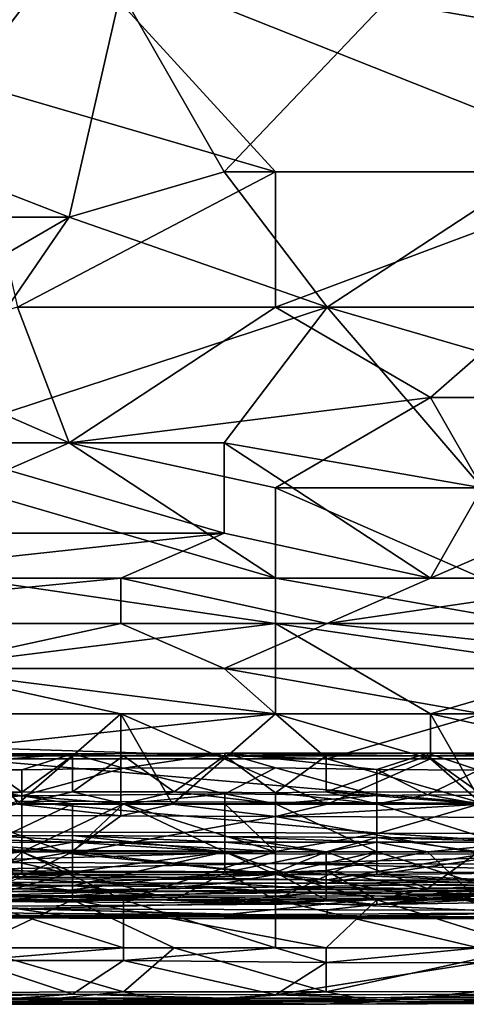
# Model space of a CAD drawing. Extents: x -161 to 11, y -10 to 160.
# Tile 312 of 499: x 0.7027 to 0.7414, y -0.3448 to -0.2597. Entities that reach past the tile are written whole.
import ezdxf

# ---------------------------------------------------------------- set-up
doc = ezdxf.new("R2010")
doc.units = 0
doc.header["$MEASUREMENT"] = 0
doc.layers.get('0').update_dxf_attribs({"linetype": 'CONTINUOUS'})

msp = doc.modelspace()

# ---------------------------------------------------------------- linework, layer by layer
for points in [[(0.698048, -0.245495, 0.267444), (0.711461, -0.257213, 0.267247), (0.66675, -0.26112, 0.266982)], [(0.684635, -0.249401, 0.392178), (0.698048, -0.265026, 0.389514), (0.70699, -0.253307, 0.391604)], [(0.7517, -0.26112, 0.390471), (0.7517, -0.249401, 0.392465), (0.70699, -0.253307, 0.391604)], [(0.720403, -0.272838, 0.266804), (0.711461, -0.257213, 0.267247), (0.742758, -0.249401, 0.26751)], [(0.747229, -0.272838, 0.26682), (0.720403, -0.272838, 0.266804), (0.742758, -0.249401, 0.26751)], [(0.724874, -0.272838, 0.388266), (0.70699, -0.253307, 0.391604), (0.698048, -0.265026, 0.389514)], [(0.70699, -0.253307, 0.391604), (0.756171, -0.272838, 0.388441), (0.7517, -0.26112, 0.390471)], [(0.756171, -0.272838, 0.388441), (0.70699, -0.253307, 0.391604), (0.724874, -0.272838, 0.388266)], [(0.66675, -0.26112, 0.266982), (0.711461, -0.257213, 0.267247), (0.70699, -0.276745, 0.26664)], [(0.720403, -0.272838, 0.266804), (0.70699, -0.276745, 0.26664), (0.711461, -0.257213, 0.267247)], [(0.70699, -0.276745, 0.26664), (0.657808, -0.276745, 0.266493), (0.66675, -0.26112, 0.266982)], [(0.698048, -0.265026, 0.389514), (0.702519, -0.284557, 0.385953), (0.724874, -0.272838, 0.388266)], [(0.724874, -0.284557, 0.38608), (0.724874, -0.272838, 0.388266), (0.702519, -0.284557, 0.385953)], [(0.720403, -0.272838, 0.266804), (0.729345, -0.284557, 0.26636), (0.70699, -0.276745, 0.26664)], [(0.747229, -0.272838, 0.26682), (0.729345, -0.284557, 0.26636), (0.720403, -0.272838, 0.266804)], [(0.747229, -0.284557, 0.386232), (0.756171, -0.272838, 0.388441), (0.724874, -0.284557, 0.38608)], [(0.724874, -0.272838, 0.388266), (0.724874, -0.284557, 0.38608), (0.756171, -0.272838, 0.388441)], [(0.747229, -0.272838, 0.26682), (0.756171, -0.29237, 0.265973), (0.729345, -0.284557, 0.26636)], [(0.70699, -0.276745, 0.26664), (0.693577, -0.284557, 0.266335), (0.657808, -0.276745, 0.266493)], [(0.729345, -0.284557, 0.26636), (0.693577, -0.296276, 0.265823), (0.70699, -0.276745, 0.26664)], [(0.693577, -0.296276, 0.265823), (0.693577, -0.284557, 0.266335), (0.70699, -0.276745, 0.26664)], [(0.70699, -0.296276, 0.383607), (0.702519, -0.284557, 0.385953), (0.689106, -0.288463, 0.38514)], [(0.693577, -0.296276, 0.265823), (0.729345, -0.284557, 0.26636), (0.720403, -0.296276, 0.265811)], [(0.702519, -0.284557, 0.385953), (0.70699, -0.296276, 0.383607), (0.724874, -0.284557, 0.38608)], [(0.70699, -0.296276, 0.383607), (0.738287, -0.29237, 0.384642), (0.724874, -0.284557, 0.38608)], [(0.742758, -0.300182, 0.265557), (0.720403, -0.296276, 0.265811), (0.729345, -0.284557, 0.26636)], [(0.738287, -0.29237, 0.384642), (0.747229, -0.284557, 0.386232), (0.724874, -0.284557, 0.38608)], [(0.756171, -0.29237, 0.265973), (0.742758, -0.300182, 0.265557), (0.729345, -0.284557, 0.26636)], [(0.738287, -0.29237, 0.384642), (0.747229, -0.29237, 0.384697), (0.747229, -0.284557, 0.386232)], [(0.689106, -0.288463, 0.38514), (0.698048, -0.300182, 0.382683), (0.70699, -0.296276, 0.383607)], [(0.724874, -0.300182, 0.382827), (0.738287, -0.29237, 0.384642), (0.70699, -0.296276, 0.383607)], [(0.724874, -0.300182, 0.382827), (0.742758, -0.300182, 0.382946), (0.738287, -0.29237, 0.384642)], [(0.747229, -0.29237, 0.384697), (0.738287, -0.29237, 0.384642), (0.742758, -0.300182, 0.382946)], [(0.684635, -0.304088, 0.265347), (0.693577, -0.296276, 0.265823), (0.720403, -0.304088, 0.265336)], [(0.720403, -0.296276, 0.265811), (0.720403, -0.304088, 0.265336), (0.693577, -0.296276, 0.265823)], [(0.724874, -0.307995, 0.380858), (0.70699, -0.296276, 0.383607), (0.698048, -0.300182, 0.382683)], [(0.70699, -0.296276, 0.383607), (0.724874, -0.307995, 0.380858), (0.724874, -0.300182, 0.382827)], [(0.720403, -0.296276, 0.265811), (0.742758, -0.300182, 0.265557), (0.738287, -0.307995, 0.265162)], [(0.738287, -0.307995, 0.265162), (0.720403, -0.304088, 0.265336), (0.720403, -0.296276, 0.265811)], [(0.724874, -0.307995, 0.380858), (0.698048, -0.300182, 0.382683), (0.698048, -0.307995, 0.380726)], [(0.742758, -0.307995, 0.381051), (0.742758, -0.300182, 0.382946), (0.724874, -0.300182, 0.382827)], [(0.742758, -0.307995, 0.381051), (0.724874, -0.300182, 0.382827), (0.724874, -0.307995, 0.380858)], [(0.747229, -0.304088, 0.265348), (0.738287, -0.307995, 0.265162), (0.742758, -0.300182, 0.265557)], [(0.711461, -0.307995, 0.265179), (0.684635, -0.307995, 0.265186), (0.720403, -0.304088, 0.265336)], [(0.720403, -0.304088, 0.265336), (0.684635, -0.307995, 0.265186), (0.684635, -0.304088, 0.265347)], [(0.738287, -0.307995, 0.265162), (0.711461, -0.307995, 0.265179), (0.720403, -0.304088, 0.265336)], [(0.747229, -0.304088, 0.265348), (0.756171, -0.307995, 0.265198), (0.738287, -0.307995, 0.265162)], [(0.711461, -0.307995, 0.265179), (0.711461, -0.311901, 0.26521), (0.671221, -0.311901, 0.265237)], [(0.711461, -0.307995, 0.265179), (0.671221, -0.311901, 0.265237), (0.684635, -0.307995, 0.265186)], [(0.724874, -0.311901, 0.379712), (0.698048, -0.307995, 0.380726), (0.693577, -0.311901, 0.37947)], [(0.724874, -0.311901, 0.379712), (0.724874, -0.307995, 0.380858), (0.698048, -0.307995, 0.380726)], [(0.711461, -0.307995, 0.265179), (0.738287, -0.307995, 0.265162), (0.729345, -0.311901, 0.265205)], [(0.729345, -0.311901, 0.265205), (0.711461, -0.311901, 0.26521), (0.711461, -0.307995, 0.265179)], [(0.724874, -0.307995, 0.380858), (0.747229, -0.311901, 0.379887), (0.742758, -0.307995, 0.381051)], [(0.747229, -0.311901, 0.379887), (0.724874, -0.307995, 0.380858), (0.724874, -0.311901, 0.379712)], [(0.756171, -0.307995, 0.265198), (0.765113, -0.311901, 0.265226), (0.729345, -0.311901, 0.265205)], [(0.738287, -0.307995, 0.265162), (0.756171, -0.307995, 0.265198), (0.729345, -0.311901, 0.265205)], [(0.693577, -0.315807, 0.265671), (0.671221, -0.311901, 0.265237), (0.711461, -0.311901, 0.26521)], [(0.693577, -0.311901, 0.37947), (0.693577, -0.315807, 0.378069), (0.724874, -0.311901, 0.379712)], [(0.711461, -0.311901, 0.26521), (0.720403, -0.315807, 0.265634), (0.693577, -0.315807, 0.265671)], [(0.724874, -0.319713, 0.37645), (0.724874, -0.311901, 0.379712), (0.693577, -0.315807, 0.378069)], [(0.729345, -0.311901, 0.265205), (0.720403, -0.315807, 0.265634), (0.711461, -0.311901, 0.26521)], [(0.729345, -0.311901, 0.265205), (0.765113, -0.315807, 0.265646), (0.720403, -0.315807, 0.265634)], [(0.7517, -0.315807, 0.378467), (0.747229, -0.311901, 0.379887), (0.724874, -0.311901, 0.379712)], [(0.738287, -0.319713, 0.37656), (0.7517, -0.315807, 0.378467), (0.724874, -0.311901, 0.379712)], [(0.724874, -0.311901, 0.379712), (0.724874, -0.319713, 0.37645), (0.738287, -0.319713, 0.37656)], [(0.729345, -0.311901, 0.265205), (0.765113, -0.311901, 0.265226), (0.765113, -0.315807, 0.265646)], [(0.711461, -0.319713, 0.376417), (0.724874, -0.319713, 0.37645), (0.693577, -0.315807, 0.378069)], [(0.720403, -0.315807, 0.265634), (0.724874, -0.319713, 0.266759), (0.693577, -0.315807, 0.265671)], [(0.724874, -0.319713, 0.266759), (0.698048, -0.319713, 0.266824), (0.693577, -0.315807, 0.265671)], [(0.693577, -0.315807, 0.378069), (0.698048, -0.319713, 0.37632), (0.711461, -0.319713, 0.376417)], [(0.720403, -0.315807, 0.265634), (0.765113, -0.315807, 0.265646), (0.742758, -0.319713, 0.266733)], [(0.742758, -0.319713, 0.266733), (0.724874, -0.319713, 0.266759), (0.720403, -0.315807, 0.265634)], [(0.7517, -0.319713, 0.376668), (0.7517, -0.315807, 0.378467), (0.738287, -0.319713, 0.37656)], [(0.698048, -0.322646, 0.268362), (0.724874, -0.319713, 0.266759), (0.729345, -0.32362, 0.268857)], [(0.724874, -0.319713, 0.266759), (0.698048, -0.322646, 0.268362), (0.698048, -0.319713, 0.266824)], [(0.711461, -0.319713, 0.376417), (0.698048, -0.319713, 0.37632), (0.702519, -0.327526, 0.370891)], [(0.711461, -0.319713, 0.376417), (0.702519, -0.327526, 0.370891), (0.711461, -0.327526, 0.370933)], [(0.720403, -0.32362, 0.374128), (0.724874, -0.319713, 0.37645), (0.711461, -0.319713, 0.376417)], [(0.720403, -0.32362, 0.374128), (0.711461, -0.319713, 0.376417), (0.715932, -0.327526, 0.370891)], [(0.711461, -0.319713, 0.376417), (0.711461, -0.327526, 0.370933), (0.715932, -0.327526, 0.370891)], [(0.724874, -0.319713, 0.37645), (0.720403, -0.32362, 0.374128), (0.738287, -0.32362, 0.37421)], [(0.738287, -0.32362, 0.37421), (0.738287, -0.319713, 0.37656), (0.724874, -0.319713, 0.37645)], [(0.742758, -0.319713, 0.266733), (0.729345, -0.32362, 0.268857), (0.724874, -0.319713, 0.266759)], [(0.742758, -0.319713, 0.266733), (0.7517, -0.32362, 0.268829), (0.729345, -0.32362, 0.268857)], [(0.756171, -0.32362, 0.374297), (0.7517, -0.319713, 0.376668), (0.738287, -0.319713, 0.37656)], [(0.738287, -0.319713, 0.37656), (0.738287, -0.32362, 0.37421), (0.742758, -0.327526, 0.371029)], [(0.738287, -0.319713, 0.37656), (0.742758, -0.327526, 0.371029), (0.756171, -0.32362, 0.374297)], [(0.729345, -0.32362, 0.268857), (0.698048, -0.32362, 0.268954), (0.698048, -0.322646, 0.268362)], [(0.680963, -0.32312, 0.221806), (0.689743, -0.324567, 0.225563), (0.707301, -0.323193, 0.221806)], [(0.698522, -0.323351, 0.221401), (0.680963, -0.32312, 0.221806), (0.707301, -0.323193, 0.221806)], [(0.707301, -0.323193, 0.221806), (0.689743, -0.324567, 0.225563), (0.702912, -0.324574, 0.225563)], [(0.689743, -0.326446, 0.218049), (0.698522, -0.323351, 0.221401), (0.702912, -0.326508, 0.218049)], [(0.729345, -0.32362, 0.268857), (0.742758, -0.327448, 0.272269), (0.698048, -0.32362, 0.268954)], [(0.702519, -0.327277, 0.272269), (0.698048, -0.32362, 0.268954), (0.742758, -0.327448, 0.272269)], [(0.698522, -0.323351, 0.221401), (0.707301, -0.323193, 0.221806), (0.707301, -0.323351, 0.221471)], [(0.698522, -0.323351, 0.221401), (0.707301, -0.323351, 0.221471), (0.702912, -0.326508, 0.218049)], [(0.711691, -0.324434, 0.225563), (0.707301, -0.323193, 0.221806), (0.702912, -0.324574, 0.225563)], [(0.702912, -0.326508, 0.218049), (0.707301, -0.323351, 0.221471), (0.707301, -0.326481, 0.218049)], [(0.707301, -0.323193, 0.221806), (0.711691, -0.324434, 0.225563), (0.72047, -0.323109, 0.221806)], [(0.707301, -0.323193, 0.221806), (0.72047, -0.323109, 0.221806), (0.711691, -0.323351, 0.221376)], [(0.707301, -0.323351, 0.221471), (0.707301, -0.323193, 0.221806), (0.711691, -0.323351, 0.221376)], [(0.707301, -0.323351, 0.221471), (0.711691, -0.323351, 0.221376), (0.707301, -0.326481, 0.218049)], [(0.707301, -0.326481, 0.218049), (0.711691, -0.323351, 0.221376), (0.716081, -0.326459, 0.218049)], [(0.711691, -0.323351, 0.221376), (0.72047, -0.323109, 0.221806), (0.72047, -0.323351, 0.221308)], [(0.72047, -0.323109, 0.221806), (0.711691, -0.324434, 0.225563), (0.72486, -0.324404, 0.225563)], [(0.711691, -0.323351, 0.221376), (0.72047, -0.323351, 0.221308), (0.716081, -0.326459, 0.218049)], [(0.729345, -0.327526, 0.370934), (0.720403, -0.32362, 0.374128), (0.715932, -0.327526, 0.370891)], [(0.716081, -0.326459, 0.218049), (0.72047, -0.323351, 0.221308), (0.72486, -0.326544, 0.218049)], [(0.720403, -0.32362, 0.374128), (0.729345, -0.327526, 0.370934), (0.738287, -0.32362, 0.37421)], [(0.733639, -0.324537, 0.225563), (0.72047, -0.323109, 0.221806), (0.72486, -0.324404, 0.225563)], [(0.72047, -0.323351, 0.221308), (0.72047, -0.323109, 0.221806), (0.72925, -0.323351, 0.2213)], [(0.72047, -0.323109, 0.221806), (0.733639, -0.324537, 0.225563), (0.738029, -0.323135, 0.221806)], [(0.72047, -0.323109, 0.221806), (0.738029, -0.323135, 0.221806), (0.738029, -0.323351, 0.221367)], [(0.72047, -0.323109, 0.221806), (0.738029, -0.323351, 0.221367), (0.72925, -0.323351, 0.2213)], [(0.72047, -0.323351, 0.221308), (0.72925, -0.323351, 0.2213), (0.72486, -0.326544, 0.218049)], [(0.72486, -0.326544, 0.218049), (0.72925, -0.323351, 0.2213), (0.72925, -0.326455, 0.218049)], [(0.738029, -0.323351, 0.221367), (0.72925, -0.326455, 0.218049), (0.72925, -0.323351, 0.2213)], [(0.72925, -0.326455, 0.218049), (0.738029, -0.323351, 0.221367), (0.742419, -0.326496, 0.218049)], [(0.742758, -0.327526, 0.371029), (0.738287, -0.32362, 0.37421), (0.729345, -0.327526, 0.370934)], [(0.7517, -0.32362, 0.268829), (0.742758, -0.327448, 0.272269), (0.729345, -0.32362, 0.268857)], [(0.738029, -0.323135, 0.221806), (0.733639, -0.324537, 0.225563), (0.742419, -0.324579, 0.225563)], [(0.738029, -0.323135, 0.221806), (0.742419, -0.324579, 0.225563), (0.742419, -0.323114, 0.221806)], [(0.746808, -0.323351, 0.221343), (0.738029, -0.323135, 0.221806), (0.742419, -0.323114, 0.221806)], [(0.738029, -0.323351, 0.221367), (0.738029, -0.323135, 0.221806), (0.746808, -0.323351, 0.221343)], [(0.738029, -0.323351, 0.221367), (0.746808, -0.323351, 0.221343), (0.742419, -0.326496, 0.218049)], [(0.711691, -0.324434, 0.225563), (0.702912, -0.326817, 0.22932), (0.72047, -0.326647, 0.22932)], [(0.702912, -0.324574, 0.225563), (0.702912, -0.326817, 0.22932), (0.711691, -0.324434, 0.225563)], [(0.711691, -0.324434, 0.225563), (0.72047, -0.326647, 0.22932), (0.72486, -0.324404, 0.225563)], [(0.72486, -0.324404, 0.225563), (0.72047, -0.326647, 0.22932), (0.733639, -0.326778, 0.22932)], [(0.72486, -0.324404, 0.225563), (0.733639, -0.326778, 0.22932), (0.733639, -0.324537, 0.225563)], [(0.689743, -0.324567, 0.225563), (0.685353, -0.326795, 0.22932), (0.702912, -0.326817, 0.22932)], [(0.689743, -0.324567, 0.225563), (0.702912, -0.326817, 0.22932), (0.702912, -0.324574, 0.225563)], [(0.733639, -0.324537, 0.225563), (0.738029, -0.326732, 0.22932), (0.742419, -0.324579, 0.225563)], [(0.733639, -0.324537, 0.225563), (0.733639, -0.326778, 0.22932), (0.738029, -0.326732, 0.22932)], [(0.742419, -0.324579, 0.225563), (0.738029, -0.326732, 0.22932), (0.746808, -0.326831, 0.22932)], [(0.702912, -0.326817, 0.22932), (0.685353, -0.326795, 0.22932), (0.694132, -0.327502, 0.229948)], [(0.689743, -0.327502, 0.217553), (0.689743, -0.326446, 0.218049), (0.702912, -0.326508, 0.218049)], [(0.702912, -0.326508, 0.218049), (0.702912, -0.327502, 0.217587), (0.689743, -0.327502, 0.217553)], [(0.702912, -0.326817, 0.22932), (0.694132, -0.327502, 0.229948), (0.707301, -0.327502, 0.229998)], [(0.707301, -0.326481, 0.218049), (0.711691, -0.327502, 0.217564), (0.702912, -0.327502, 0.217587)], [(0.702912, -0.327502, 0.217587), (0.702912, -0.326508, 0.218049), (0.707301, -0.326481, 0.218049)], [(0.711691, -0.327502, 0.230096), (0.72047, -0.326647, 0.22932), (0.702912, -0.326817, 0.22932)], [(0.707301, -0.327502, 0.229998), (0.711691, -0.327502, 0.230096), (0.702912, -0.326817, 0.22932)], [(0.711691, -0.327502, 0.217564), (0.707301, -0.326481, 0.218049), (0.716081, -0.326459, 0.218049)], [(0.72486, -0.327502, 0.217605), (0.711691, -0.327502, 0.217564), (0.716081, -0.326459, 0.218049)], [(0.72047, -0.327502, 0.230128), (0.72047, -0.326647, 0.22932), (0.711691, -0.327502, 0.230096)], [(0.72486, -0.326544, 0.218049), (0.72486, -0.327502, 0.217605), (0.716081, -0.326459, 0.218049)], [(0.733639, -0.326778, 0.22932), (0.72047, -0.326647, 0.22932), (0.72486, -0.327502, 0.230081)], [(0.72047, -0.326647, 0.22932), (0.72047, -0.327502, 0.230128), (0.72486, -0.327502, 0.230081)], [(0.72925, -0.326455, 0.218049), (0.733639, -0.327502, 0.217566), (0.72486, -0.326544, 0.218049)], [(0.733639, -0.327502, 0.217566), (0.72486, -0.327502, 0.217605), (0.72486, -0.326544, 0.218049)], [(0.733639, -0.327502, 0.230043), (0.733639, -0.326778, 0.22932), (0.72486, -0.327502, 0.230081)], [(0.742419, -0.326496, 0.218049), (0.742419, -0.327502, 0.21758), (0.72925, -0.326455, 0.218049)], [(0.72925, -0.326455, 0.218049), (0.742419, -0.327502, 0.21758), (0.733639, -0.327502, 0.217566)], [(0.738029, -0.326732, 0.22932), (0.733639, -0.327502, 0.230043), (0.742419, -0.327502, 0.230039)], [(0.733639, -0.326778, 0.22932), (0.733639, -0.327502, 0.230043), (0.738029, -0.326732, 0.22932)], [(0.746808, -0.326831, 0.22932), (0.738029, -0.326732, 0.22932), (0.742419, -0.327502, 0.230039)], [(0.702912, -0.331652, 0.217583), (0.689743, -0.327502, 0.217553), (0.702912, -0.327502, 0.217587)], [(0.698522, -0.331652, 0.21759), (0.689743, -0.327502, 0.217553), (0.702912, -0.331652, 0.217583)], [(0.702519, -0.327277, 0.272269), (0.733816, -0.330031, 0.276175), (0.693577, -0.329892, 0.276175)], [(0.694132, -0.327502, 0.229948), (0.698522, -0.331652, 0.231053), (0.707301, -0.327502, 0.229998)], [(0.698048, -0.328508, 0.369925), (0.711461, -0.328555, 0.369925), (0.702519, -0.327526, 0.370891)], [(0.707301, -0.331652, 0.231067), (0.707301, -0.327502, 0.229998), (0.698522, -0.331652, 0.231053)], [(0.702519, -0.327277, 0.272269), (0.742758, -0.327448, 0.272269), (0.733816, -0.330031, 0.276175)], [(0.711461, -0.328555, 0.369925), (0.711461, -0.327526, 0.370933), (0.702519, -0.327526, 0.370891)], [(0.702912, -0.331652, 0.217583), (0.711691, -0.327502, 0.217564), (0.72486, -0.331652, 0.217525)], [(0.702912, -0.327502, 0.217587), (0.711691, -0.327502, 0.217564), (0.702912, -0.331652, 0.217583)], [(0.72047, -0.331652, 0.231143), (0.711691, -0.327502, 0.230096), (0.707301, -0.331652, 0.231067)], [(0.707301, -0.327502, 0.229998), (0.707301, -0.331652, 0.231067), (0.711691, -0.327502, 0.230096)], [(0.711461, -0.328555, 0.369925), (0.724874, -0.328595, 0.369925), (0.715932, -0.327526, 0.370891)], [(0.715932, -0.327526, 0.370891), (0.711461, -0.327526, 0.370933), (0.711461, -0.328555, 0.369925)], [(0.72486, -0.327502, 0.217605), (0.72486, -0.331652, 0.217525), (0.711691, -0.327502, 0.217564)], [(0.711691, -0.327502, 0.230096), (0.72047, -0.331652, 0.231143), (0.72047, -0.327502, 0.230128)], [(0.724874, -0.328595, 0.369925), (0.729345, -0.327526, 0.370934), (0.715932, -0.327526, 0.370891)], [(0.72486, -0.331652, 0.231334), (0.72486, -0.327502, 0.230081), (0.72047, -0.327502, 0.230128)], [(0.72047, -0.327502, 0.230128), (0.72047, -0.331652, 0.231143), (0.72486, -0.331652, 0.231334)], [(0.72486, -0.327502, 0.230081), (0.733639, -0.331652, 0.231247), (0.733639, -0.327502, 0.230043)], [(0.733639, -0.331652, 0.231247), (0.72486, -0.327502, 0.230081), (0.72486, -0.331652, 0.231334)], [(0.72486, -0.327502, 0.217605), (0.733639, -0.327502, 0.217566), (0.733639, -0.331652, 0.217549)], [(0.733639, -0.331652, 0.217549), (0.72486, -0.331652, 0.217525), (0.72486, -0.327502, 0.217605)], [(0.729345, -0.327526, 0.370934), (0.724874, -0.328595, 0.369925), (0.742758, -0.327526, 0.371029)], [(0.742758, -0.327526, 0.371029), (0.724874, -0.328595, 0.369925), (0.747229, -0.328679, 0.369925)], [(0.733639, -0.327502, 0.230043), (0.746808, -0.331652, 0.231424), (0.742419, -0.327502, 0.230039)], [(0.733639, -0.327502, 0.230043), (0.733639, -0.331652, 0.231247), (0.746808, -0.331652, 0.231424)], [(0.742419, -0.327502, 0.21758), (0.746808, -0.331652, 0.217629), (0.733639, -0.327502, 0.217566)], [(0.733639, -0.331652, 0.217549), (0.733639, -0.327502, 0.217566), (0.746808, -0.331652, 0.217629)], [(0.769584, -0.330115, 0.276175), (0.733816, -0.330031, 0.276175), (0.742758, -0.327448, 0.272269)], [(0.698048, -0.328508, 0.369925), (0.70699, -0.331787, 0.366019), (0.711461, -0.328555, 0.369925)], [(0.698048, -0.328508, 0.369925), (0.702519, -0.333989, 0.362112), (0.70699, -0.331787, 0.366019)], [(0.711461, -0.328555, 0.369925), (0.70699, -0.331787, 0.366019), (0.724874, -0.328595, 0.369925)], [(0.70699, -0.331787, 0.366019), (0.742758, -0.331853, 0.366019), (0.724874, -0.328595, 0.369925)], [(0.742758, -0.331853, 0.366019), (0.747229, -0.328679, 0.369925), (0.724874, -0.328595, 0.369925)], [(0.724874, -0.331635, 0.280081), (0.689106, -0.331432, 0.27989), (0.693577, -0.329892, 0.276175)], [(0.707301, -0.331652, 0.272445), (0.707301, -0.330246, 0.270649), (0.689743, -0.330268, 0.270649)], [(0.689743, -0.330268, 0.270649), (0.707301, -0.330246, 0.270649), (0.707301, -0.33083, 0.266891)], [(0.707301, -0.33083, 0.266891), (0.694132, -0.330869, 0.266891), (0.689743, -0.330268, 0.270649)], [(0.689743, -0.330268, 0.270649), (0.689743, -0.331652, 0.272398), (0.707301, -0.331652, 0.272445)], [(0.724874, -0.331635, 0.280081), (0.693577, -0.329892, 0.276175), (0.733816, -0.330031, 0.276175)], [(0.72047, -0.331652, 0.272393), (0.72047, -0.330329, 0.270649), (0.707301, -0.330246, 0.270649)], [(0.72047, -0.330329, 0.270649), (0.72047, -0.330813, 0.266891), (0.707301, -0.330246, 0.270649)], [(0.72047, -0.330813, 0.266891), (0.707301, -0.33083, 0.266891), (0.707301, -0.330246, 0.270649)], [(0.707301, -0.330246, 0.270649), (0.707301, -0.331652, 0.272445), (0.72047, -0.331652, 0.272393)], [(0.733639, -0.330415, 0.270649), (0.72047, -0.330329, 0.270649), (0.72925, -0.331652, 0.27228)], [(0.72047, -0.330329, 0.270649), (0.733639, -0.330415, 0.270649), (0.733639, -0.330826, 0.266891)], [(0.72047, -0.330813, 0.266891), (0.72047, -0.330329, 0.270649), (0.733639, -0.330826, 0.266891)], [(0.72047, -0.330329, 0.270649), (0.72047, -0.331652, 0.272393), (0.72925, -0.331652, 0.27228)], [(0.760642, -0.33174, 0.280081), (0.724874, -0.331635, 0.280081), (0.733816, -0.330031, 0.276175)], [(0.742419, -0.331652, 0.272171), (0.733639, -0.330415, 0.270649), (0.72925, -0.331652, 0.27228)], [(0.742419, -0.331652, 0.272171), (0.751198, -0.330601, 0.270649), (0.733639, -0.330415, 0.270649)], [(0.751198, -0.330601, 0.270649), (0.746808, -0.330826, 0.266891), (0.733639, -0.330415, 0.270649)], [(0.746808, -0.330826, 0.266891), (0.733639, -0.330826, 0.266891), (0.733639, -0.330415, 0.270649)], [(0.733816, -0.330031, 0.276175), (0.769584, -0.330115, 0.276175), (0.760642, -0.33174, 0.280081)], [(0.694132, -0.330869, 0.266891), (0.702912, -0.331652, 0.265186), (0.689743, -0.331652, 0.265158)], [(0.702912, -0.331652, 0.265186), (0.694132, -0.330869, 0.266891), (0.707301, -0.33083, 0.266891)], [(0.72047, -0.331652, 0.265088), (0.702912, -0.331652, 0.265186), (0.707301, -0.33083, 0.266891)], [(0.707301, -0.33083, 0.266891), (0.72047, -0.330813, 0.266891), (0.72047, -0.331652, 0.265088)], [(0.733639, -0.330826, 0.266891), (0.72925, -0.331652, 0.26497), (0.72047, -0.330813, 0.266891)], [(0.72925, -0.331652, 0.26497), (0.72047, -0.331652, 0.265088), (0.72047, -0.330813, 0.266891)], [(0.738029, -0.331652, 0.264977), (0.72925, -0.331652, 0.26497), (0.733639, -0.330826, 0.266891)], [(0.738029, -0.331652, 0.264977), (0.733639, -0.330826, 0.266891), (0.746808, -0.330826, 0.266891)], [(0.746808, -0.330826, 0.266891), (0.759977, -0.331652, 0.264959), (0.738029, -0.331652, 0.264977)], [(0.707301, -0.333619, 0.233077), (0.680963, -0.331652, 0.231213), (0.680963, -0.333564, 0.233077)], [(0.698522, -0.331652, 0.231053), (0.680963, -0.331652, 0.231213), (0.707301, -0.333619, 0.233077)], [(0.724874, -0.331635, 0.280081), (0.693577, -0.332548, 0.283987), (0.689106, -0.331432, 0.27989)], [(0.707301, -0.331652, 0.272445), (0.689743, -0.331652, 0.272398), (0.689743, -0.33461, 0.274406)], [(0.689743, -0.333326, 0.263134), (0.702912, -0.331652, 0.265186), (0.702912, -0.333503, 0.263134)], [(0.702912, -0.331652, 0.265186), (0.689743, -0.333326, 0.263134), (0.689743, -0.331652, 0.265158)], [(0.707301, -0.334604, 0.274406), (0.707301, -0.331652, 0.272445), (0.689743, -0.33461, 0.274406)], [(0.693577, -0.332548, 0.283987), (0.724874, -0.331635, 0.280081), (0.724874, -0.332664, 0.283987)], [(0.702912, -0.331652, 0.217583), (0.711691, -0.335802, 0.217237), (0.698522, -0.335802, 0.217204)], [(0.698522, -0.331652, 0.231053), (0.707301, -0.333619, 0.233077), (0.707301, -0.331652, 0.231067)], [(0.698522, -0.335802, 0.217204), (0.698522, -0.331652, 0.21759), (0.702912, -0.331652, 0.217583)], [(0.729345, -0.334069, 0.362112), (0.70699, -0.331787, 0.366019), (0.702519, -0.333989, 0.362112)], [(0.72486, -0.331652, 0.217525), (0.711691, -0.335802, 0.217237), (0.702912, -0.331652, 0.217583)], [(0.72047, -0.331652, 0.265088), (0.707301, -0.333422, 0.263134), (0.702912, -0.331652, 0.265186)], [(0.702912, -0.333503, 0.263134), (0.702912, -0.331652, 0.265186), (0.707301, -0.333422, 0.263134)], [(0.729345, -0.334069, 0.362112), (0.742758, -0.331853, 0.366019), (0.70699, -0.331787, 0.366019)], [(0.72047, -0.331652, 0.231143), (0.707301, -0.331652, 0.231067), (0.72486, -0.333605, 0.233077)], [(0.707301, -0.331652, 0.231067), (0.707301, -0.333619, 0.233077), (0.72486, -0.333605, 0.233077)], [(0.72047, -0.331652, 0.272393), (0.707301, -0.331652, 0.272445), (0.707301, -0.334604, 0.274406)], [(0.72925, -0.334737, 0.274406), (0.72047, -0.331652, 0.272393), (0.707301, -0.334604, 0.274406)], [(0.707301, -0.333422, 0.263134), (0.72047, -0.331652, 0.265088), (0.72047, -0.33345, 0.263134)], [(0.72486, -0.331652, 0.217525), (0.72486, -0.335802, 0.217233), (0.711691, -0.335802, 0.217237)], [(0.72925, -0.334737, 0.274406), (0.72925, -0.331652, 0.27228), (0.72047, -0.331652, 0.272393)], [(0.72925, -0.331652, 0.26497), (0.72047, -0.33345, 0.263134), (0.72047, -0.331652, 0.265088)], [(0.72486, -0.333433, 0.263134), (0.72047, -0.33345, 0.263134), (0.72925, -0.331652, 0.26497)], [(0.72047, -0.331652, 0.231143), (0.72486, -0.333605, 0.233077), (0.72486, -0.331652, 0.231334)], [(0.733639, -0.333617, 0.233077), (0.733639, -0.331652, 0.231247), (0.72486, -0.333605, 0.233077)], [(0.733639, -0.331652, 0.217549), (0.746808, -0.335802, 0.217253), (0.72486, -0.335802, 0.217233)], [(0.72486, -0.333433, 0.263134), (0.72925, -0.331652, 0.26497), (0.72925, -0.333267, 0.263134)], [(0.733639, -0.331652, 0.231247), (0.72486, -0.331652, 0.231334), (0.72486, -0.333605, 0.233077)], [(0.733639, -0.331652, 0.217549), (0.72486, -0.335802, 0.217233), (0.72486, -0.331652, 0.217525)], [(0.760642, -0.33174, 0.280081), (0.724874, -0.332664, 0.283987), (0.724874, -0.331635, 0.280081)], [(0.724874, -0.332664, 0.283987), (0.760642, -0.33174, 0.280081), (0.760642, -0.332758, 0.283987)], [(0.738029, -0.334835, 0.274406), (0.72925, -0.331652, 0.27228), (0.72925, -0.334737, 0.274406)], [(0.72925, -0.333267, 0.263134), (0.72925, -0.331652, 0.26497), (0.738029, -0.331652, 0.264977)], [(0.72925, -0.333267, 0.263134), (0.738029, -0.331652, 0.264977), (0.742419, -0.335802, 0.259983)], [(0.738029, -0.334835, 0.274406), (0.742419, -0.331652, 0.272171), (0.72925, -0.331652, 0.27228)], [(0.742758, -0.331853, 0.366019), (0.729345, -0.334069, 0.362112), (0.756171, -0.334142, 0.362112)], [(0.746808, -0.331652, 0.231424), (0.733639, -0.333617, 0.233077), (0.755588, -0.333382, 0.233077)], [(0.733639, -0.331652, 0.231247), (0.733639, -0.333617, 0.233077), (0.746808, -0.331652, 0.231424)], [(0.733639, -0.331652, 0.217549), (0.746808, -0.331652, 0.217629), (0.746808, -0.335802, 0.217253)], [(0.755588, -0.335023, 0.274406), (0.742419, -0.331652, 0.272171), (0.738029, -0.334835, 0.274406)], [(0.759977, -0.331652, 0.264959), (0.742419, -0.335802, 0.259983), (0.738029, -0.331652, 0.264977)], [(0.693577, -0.333266, 0.287894), (0.693577, -0.332548, 0.283987), (0.724874, -0.332664, 0.283987)], [(0.724874, -0.332664, 0.283987), (0.724874, -0.33338, 0.287894), (0.693577, -0.333266, 0.287894)], [(0.724874, -0.33338, 0.287894), (0.724874, -0.332664, 0.283987), (0.760642, -0.333485, 0.287894)], [(0.724874, -0.332664, 0.283987), (0.760642, -0.332758, 0.283987), (0.760642, -0.333485, 0.287894)], [(0.689743, -0.334303, 0.236834), (0.707301, -0.333619, 0.233077), (0.680963, -0.333564, 0.233077)], [(0.689743, -0.335802, 0.259808), (0.689743, -0.333326, 0.263134), (0.702912, -0.333503, 0.263134)], [(0.702912, -0.333503, 0.263134), (0.698522, -0.335965, 0.259377), (0.689743, -0.335802, 0.259808)], [(0.689743, -0.334303, 0.236834), (0.707301, -0.334307, 0.236834), (0.707301, -0.333619, 0.233077)], [(0.693577, -0.333266, 0.287894), (0.724874, -0.33338, 0.287894), (0.715932, -0.333884, 0.2918)], [(0.698048, -0.333844, 0.2918), (0.693577, -0.333266, 0.287894), (0.715932, -0.333884, 0.2918)], [(0.693577, -0.33462, 0.299612), (0.698048, -0.333844, 0.2918), (0.70699, -0.334974, 0.303519)], [(0.698048, -0.333844, 0.2918), (0.715932, -0.333884, 0.2918), (0.70699, -0.334974, 0.303519)], [(0.698522, -0.335965, 0.259377), (0.707301, -0.333422, 0.263134), (0.716081, -0.335802, 0.259999)], [(0.707301, -0.333422, 0.263134), (0.698522, -0.335965, 0.259377), (0.702912, -0.333503, 0.263134)], [(0.716081, -0.335802, 0.259999), (0.707301, -0.333422, 0.263134), (0.72047, -0.33345, 0.263134)], [(0.72486, -0.333605, 0.233077), (0.707301, -0.334307, 0.236834), (0.72047, -0.33437, 0.236834)], [(0.72486, -0.333605, 0.233077), (0.707301, -0.333619, 0.233077), (0.707301, -0.334307, 0.236834)], [(0.715932, -0.333884, 0.2918), (0.724874, -0.33338, 0.287894), (0.747229, -0.334353, 0.295706)], [(0.716081, -0.335802, 0.259999), (0.72047, -0.33345, 0.263134), (0.72486, -0.335802, 0.260253)], [(0.72047, -0.33345, 0.263134), (0.72486, -0.333433, 0.263134), (0.72486, -0.335802, 0.260253)], [(0.72486, -0.333605, 0.233077), (0.72047, -0.33437, 0.236834), (0.72925, -0.334365, 0.236834)], [(0.72925, -0.333267, 0.263134), (0.72925, -0.335802, 0.260224), (0.72486, -0.333433, 0.263134)], [(0.72925, -0.335802, 0.260224), (0.72486, -0.335802, 0.260253), (0.72486, -0.333433, 0.263134)], [(0.733639, -0.333617, 0.233077), (0.72486, -0.333605, 0.233077), (0.72925, -0.334365, 0.236834)], [(0.760642, -0.333485, 0.287894), (0.747229, -0.334353, 0.295706), (0.724874, -0.33338, 0.287894)], [(0.733639, -0.335802, 0.260259), (0.72925, -0.335802, 0.260224), (0.72925, -0.333267, 0.263134)], [(0.733639, -0.335802, 0.260259), (0.72925, -0.333267, 0.263134), (0.742419, -0.335802, 0.259983)], [(0.733639, -0.333617, 0.233077), (0.72925, -0.334365, 0.236834), (0.746808, -0.334265, 0.236834)], [(0.755588, -0.333382, 0.233077), (0.733639, -0.333617, 0.233077), (0.746808, -0.334265, 0.236834)], [(0.698522, -0.335126, 0.251863), (0.707301, -0.334567, 0.240592), (0.689743, -0.334303, 0.236834)], [(0.707301, -0.334567, 0.240592), (0.707301, -0.334307, 0.236834), (0.689743, -0.334303, 0.236834)], [(0.689743, -0.33461, 0.274406), (0.707301, -0.335802, 0.274942), (0.707301, -0.334604, 0.274406)], [(0.707301, -0.335802, 0.274942), (0.689743, -0.33461, 0.274406), (0.689743, -0.335802, 0.274959)], [(0.693577, -0.335262, 0.307425), (0.693577, -0.33462, 0.299612), (0.70699, -0.334974, 0.303519)], [(0.702519, -0.333989, 0.362112), (0.698048, -0.335538, 0.358206), (0.738287, -0.335684, 0.358206)], [(0.698522, -0.335126, 0.251863), (0.711691, -0.335102, 0.251863), (0.707301, -0.334567, 0.240592)], [(0.729345, -0.334069, 0.362112), (0.702519, -0.333989, 0.362112), (0.738287, -0.335684, 0.358206)], [(0.70699, -0.334974, 0.303519), (0.715932, -0.333884, 0.2918), (0.747229, -0.334353, 0.295706)], [(0.747229, -0.334353, 0.295706), (0.738287, -0.335315, 0.307425), (0.70699, -0.334974, 0.303519)], [(0.707301, -0.334307, 0.236834), (0.707301, -0.334567, 0.240592), (0.72047, -0.33437, 0.236834)], [(0.711691, -0.335102, 0.251863), (0.72047, -0.33437, 0.236834), (0.707301, -0.334567, 0.240592)], [(0.72925, -0.334737, 0.274406), (0.707301, -0.334604, 0.274406), (0.707301, -0.335802, 0.274942)], [(0.711691, -0.335102, 0.251863), (0.72925, -0.334901, 0.248106), (0.72047, -0.33437, 0.236834)], [(0.72925, -0.334901, 0.248106), (0.72925, -0.334365, 0.236834), (0.72047, -0.33437, 0.236834)], [(0.746808, -0.334672, 0.244349), (0.746808, -0.334265, 0.236834), (0.72925, -0.334365, 0.236834)], [(0.72925, -0.334365, 0.236834), (0.72925, -0.334901, 0.248106), (0.746808, -0.334672, 0.244349)], [(0.72925, -0.334901, 0.248106), (0.746808, -0.335059, 0.251863), (0.746808, -0.334672, 0.244349)], [(0.729345, -0.334069, 0.362112), (0.738287, -0.335684, 0.358206), (0.756171, -0.334142, 0.362112)], [(0.756171, -0.334142, 0.362112), (0.738287, -0.335684, 0.358206), (0.765113, -0.335756, 0.358206)], [(0.738287, -0.335315, 0.307425), (0.747229, -0.334353, 0.295706), (0.760642, -0.334747, 0.299612)], [(0.693577, -0.335262, 0.307425), (0.70699, -0.334974, 0.303519), (0.729345, -0.336151, 0.319144)], [(0.698048, -0.336384, 0.32305), (0.693577, -0.335262, 0.307425), (0.729345, -0.336151, 0.319144)], [(0.698048, -0.335538, 0.358206), (0.702519, -0.3366, 0.3543), (0.738287, -0.335684, 0.358206)], [(0.698522, -0.335477, 0.25562), (0.707301, -0.335456, 0.25562), (0.711691, -0.335102, 0.251863)], [(0.698522, -0.335126, 0.251863), (0.698522, -0.335477, 0.25562), (0.711691, -0.335102, 0.251863)], [(0.707301, -0.335456, 0.25562), (0.698522, -0.335477, 0.25562), (0.698522, -0.335965, 0.259377)], [(0.72047, -0.336082, 0.259377), (0.707301, -0.335456, 0.25562), (0.698522, -0.335965, 0.259377)], [(0.70699, -0.334974, 0.303519), (0.738287, -0.335315, 0.307425), (0.729345, -0.336151, 0.319144)], [(0.72925, -0.334737, 0.274406), (0.707301, -0.335802, 0.274942), (0.733639, -0.335802, 0.274889)], [(0.72925, -0.33514, 0.251863), (0.711691, -0.335102, 0.251863), (0.707301, -0.335456, 0.25562)], [(0.72925, -0.33514, 0.251863), (0.707301, -0.335456, 0.25562), (0.72486, -0.335484, 0.25562)], [(0.707301, -0.335456, 0.25562), (0.72047, -0.336082, 0.259377), (0.72486, -0.335484, 0.25562)], [(0.711691, -0.335102, 0.251863), (0.72925, -0.33514, 0.251863), (0.72925, -0.334901, 0.248106)], [(0.72047, -0.336082, 0.259377), (0.72486, -0.336154, 0.259377), (0.72486, -0.335484, 0.25562)], [(0.72925, -0.33514, 0.251863), (0.72486, -0.335484, 0.25562), (0.742419, -0.335456, 0.25562)], [(0.742419, -0.335456, 0.25562), (0.72486, -0.335484, 0.25562), (0.733639, -0.33621, 0.259377)], [(0.733639, -0.33621, 0.259377), (0.72486, -0.335484, 0.25562), (0.72486, -0.336154, 0.259377)], [(0.733639, -0.335802, 0.274889), (0.738029, -0.334835, 0.274406), (0.72925, -0.334737, 0.274406)], [(0.746808, -0.335059, 0.251863), (0.72925, -0.334901, 0.248106), (0.72925, -0.33514, 0.251863)], [(0.746808, -0.335059, 0.251863), (0.72925, -0.33514, 0.251863), (0.742419, -0.335456, 0.25562)], [(0.729345, -0.336151, 0.319144), (0.738287, -0.335315, 0.307425), (0.747229, -0.336919, 0.330862)], [(0.733639, -0.335802, 0.274889), (0.755588, -0.335023, 0.274406), (0.738029, -0.334835, 0.274406)], [(0.733639, -0.335802, 0.274889), (0.755588, -0.335802, 0.274755), (0.755588, -0.335023, 0.274406)], [(0.733639, -0.33621, 0.259377), (0.742419, -0.33607, 0.259377), (0.742419, -0.335456, 0.25562)], [(0.778526, -0.335098, 0.303519), (0.738287, -0.335315, 0.307425), (0.760642, -0.334747, 0.299612)], [(0.747229, -0.336919, 0.330862), (0.738287, -0.335315, 0.307425), (0.778526, -0.335098, 0.303519)], [(0.689106, -0.33684, 0.330862), (0.698048, -0.336384, 0.32305), (0.720403, -0.337109, 0.334769)], [(0.698522, -0.339952, 0.274148), (0.707301, -0.335802, 0.274942), (0.689743, -0.335802, 0.274959)], [(0.698048, -0.336384, 0.32305), (0.729345, -0.336151, 0.319144), (0.720403, -0.337109, 0.334769)], [(0.72047, -0.336082, 0.259377), (0.698522, -0.335965, 0.259377), (0.716081, -0.335802, 0.259999)], [(0.716081, -0.339952, 0.274149), (0.707301, -0.335802, 0.274942), (0.698522, -0.339952, 0.274148)], [(0.711691, -0.335802, 0.217237), (0.711691, -0.339952, 0.217419), (0.698522, -0.335802, 0.217204)], [(0.711691, -0.339952, 0.217419), (0.698522, -0.339952, 0.217398), (0.698522, -0.335802, 0.217204)], [(0.729345, -0.336684, 0.3543), (0.738287, -0.335684, 0.358206), (0.702519, -0.3366, 0.3543)], [(0.716081, -0.339952, 0.274149), (0.72925, -0.339952, 0.274124), (0.707301, -0.335802, 0.274942)], [(0.72925, -0.339952, 0.274124), (0.733639, -0.335802, 0.274889), (0.707301, -0.335802, 0.274942)], [(0.72486, -0.335802, 0.217233), (0.72486, -0.339952, 0.217367), (0.711691, -0.335802, 0.217237)], [(0.72486, -0.339952, 0.217367), (0.711691, -0.339952, 0.217419), (0.711691, -0.335802, 0.217237)], [(0.72047, -0.336082, 0.259377), (0.716081, -0.335802, 0.259999), (0.72486, -0.335802, 0.260253)], [(0.720403, -0.337109, 0.334769), (0.729345, -0.336151, 0.319144), (0.747229, -0.336919, 0.330862)], [(0.72047, -0.336082, 0.259377), (0.72486, -0.335802, 0.260253), (0.72486, -0.336154, 0.259377)], [(0.746808, -0.335802, 0.217253), (0.742419, -0.339952, 0.217301), (0.72486, -0.335802, 0.217233)], [(0.742419, -0.339952, 0.217301), (0.72486, -0.339952, 0.217367), (0.72486, -0.335802, 0.217233)], [(0.72925, -0.335802, 0.260224), (0.72486, -0.336154, 0.259377), (0.72486, -0.335802, 0.260253)], [(0.72925, -0.335802, 0.260224), (0.733639, -0.33621, 0.259377), (0.72486, -0.336154, 0.259377)], [(0.746808, -0.339952, 0.274094), (0.733639, -0.335802, 0.274889), (0.72925, -0.339952, 0.274124)], [(0.72925, -0.335802, 0.260224), (0.733639, -0.335802, 0.260259), (0.733639, -0.33621, 0.259377)], [(0.738287, -0.335684, 0.358206), (0.729345, -0.336684, 0.3543), (0.760642, -0.336741, 0.3543)], [(0.746808, -0.339952, 0.274094), (0.755588, -0.335802, 0.274755), (0.733639, -0.335802, 0.274889)], [(0.742419, -0.335802, 0.259983), (0.742419, -0.33607, 0.259377), (0.733639, -0.33621, 0.259377)], [(0.733639, -0.33621, 0.259377), (0.733639, -0.335802, 0.260259), (0.742419, -0.335802, 0.259983)], [(0.738287, -0.335684, 0.358206), (0.760642, -0.336741, 0.3543), (0.765113, -0.335756, 0.358206)], [(0.675692, -0.337208, 0.338675), (0.689106, -0.33684, 0.330862), (0.720403, -0.337109, 0.334769)], [(0.675692, -0.337208, 0.338675), (0.720403, -0.337109, 0.334769), (0.689106, -0.337346, 0.342581)], [(0.70699, -0.337212, 0.350394), (0.702519, -0.3366, 0.3543), (0.684635, -0.337149, 0.350394)], [(0.70699, -0.337212, 0.350394), (0.684635, -0.337149, 0.350394), (0.689106, -0.337351, 0.346487)], [(0.711461, -0.33738, 0.342581), (0.689106, -0.337346, 0.342581), (0.720403, -0.337109, 0.334769)], [(0.70699, -0.337212, 0.350394), (0.689106, -0.337351, 0.346487), (0.715932, -0.33741, 0.346487)], [(0.702519, -0.3366, 0.3543), (0.729345, -0.337252, 0.350394), (0.729345, -0.336684, 0.3543)], [(0.702519, -0.3366, 0.3543), (0.70699, -0.337212, 0.350394), (0.729345, -0.337252, 0.350394)], [(0.70699, -0.337212, 0.350394), (0.715932, -0.33741, 0.346487), (0.729345, -0.337252, 0.350394)], [(0.711461, -0.33738, 0.342581), (0.720403, -0.337109, 0.334769), (0.742758, -0.337434, 0.342581)], [(0.715932, -0.33741, 0.346487), (0.765113, -0.337292, 0.350394), (0.729345, -0.337252, 0.350394)], [(0.747229, -0.336919, 0.330862), (0.747229, -0.337311, 0.338675), (0.720403, -0.337109, 0.334769)], [(0.747229, -0.337311, 0.338675), (0.742758, -0.337434, 0.342581), (0.720403, -0.337109, 0.334769)], [(0.760642, -0.336741, 0.3543), (0.729345, -0.336684, 0.3543), (0.729345, -0.337252, 0.350394)], [(0.760642, -0.336741, 0.3543), (0.729345, -0.337252, 0.350394), (0.765113, -0.337292, 0.350394)], [(0.689106, -0.337346, 0.342581), (0.711461, -0.33738, 0.342581), (0.715932, -0.33741, 0.346487)], [(0.689106, -0.337346, 0.342581), (0.715932, -0.33741, 0.346487), (0.689106, -0.337351, 0.346487)], [(0.715932, -0.33741, 0.346487), (0.711461, -0.33738, 0.342581), (0.742758, -0.337434, 0.342581)], [(0.769584, -0.337482, 0.346487), (0.765113, -0.337292, 0.350394), (0.715932, -0.33741, 0.346487)], [(0.742758, -0.337434, 0.342581), (0.769584, -0.337482, 0.346487), (0.715932, -0.33741, 0.346487)], [(0.711691, -0.343774, 0.270649), (0.698522, -0.339952, 0.274148), (0.689743, -0.343862, 0.270649)], [(0.698522, -0.34107, 0.218049), (0.711691, -0.339952, 0.217419), (0.711691, -0.341051, 0.218049)], [(0.711691, -0.343774, 0.270649), (0.716081, -0.339952, 0.274149), (0.698522, -0.339952, 0.274148)], [(0.711691, -0.339952, 0.217419), (0.698522, -0.34107, 0.218049), (0.698522, -0.339952, 0.217398)], [(0.72486, -0.339952, 0.217367), (0.72925, -0.341243, 0.218049), (0.711691, -0.341051, 0.218049)], [(0.72925, -0.343771, 0.270649), (0.716081, -0.339952, 0.274149), (0.711691, -0.343774, 0.270649)], [(0.72486, -0.339952, 0.217367), (0.711691, -0.341051, 0.218049), (0.711691, -0.339952, 0.217419)], [(0.72925, -0.343771, 0.270649), (0.72925, -0.339952, 0.274124), (0.716081, -0.339952, 0.274149)], [(0.72925, -0.341243, 0.218049), (0.72486, -0.339952, 0.217367), (0.742419, -0.339952, 0.217301)], [(0.72925, -0.341243, 0.218049), (0.742419, -0.339952, 0.217301), (0.742419, -0.341262, 0.218049)], [(0.746808, -0.339952, 0.274094), (0.72925, -0.339952, 0.274124), (0.72925, -0.343771, 0.270649)], [(0.742419, -0.343726, 0.270649), (0.746808, -0.339952, 0.274094), (0.72925, -0.343771, 0.270649)], [(0.707301, -0.34398, 0.221806), (0.680963, -0.344022, 0.221806), (0.698522, -0.34107, 0.218049)], [(0.698522, -0.34107, 0.218049), (0.711691, -0.341051, 0.218049), (0.707301, -0.34398, 0.221806)], [(0.707301, -0.34398, 0.221806), (0.711691, -0.341051, 0.218049), (0.72486, -0.344014, 0.221806)], [(0.711691, -0.341051, 0.218049), (0.72925, -0.341243, 0.218049), (0.72486, -0.344014, 0.221806)], [(0.742419, -0.341262, 0.218049), (0.72486, -0.344014, 0.221806), (0.72925, -0.341243, 0.218049)], [(0.72486, -0.344014, 0.221806), (0.742419, -0.341262, 0.218049), (0.746808, -0.343965, 0.221806)], [(0.689743, -0.343862, 0.270649), (0.680963, -0.344747, 0.266891), (0.702912, -0.34464, 0.266891)], [(0.689743, -0.344303, 0.225563), (0.680963, -0.344022, 0.221806), (0.707301, -0.34398, 0.221806)], [(0.689743, -0.343862, 0.270649), (0.702912, -0.34464, 0.266891), (0.711691, -0.343774, 0.270649)], [(0.707301, -0.34398, 0.221806), (0.702912, -0.344298, 0.225563), (0.689743, -0.344303, 0.225563)], [(0.711691, -0.343774, 0.270649), (0.702912, -0.34464, 0.266891), (0.716081, -0.344618, 0.266891)], [(0.72047, -0.344309, 0.225563), (0.702912, -0.344298, 0.225563), (0.707301, -0.34398, 0.221806)], [(0.72047, -0.344309, 0.225563), (0.707301, -0.34398, 0.221806), (0.72486, -0.344014, 0.221806)], [(0.711691, -0.343774, 0.270649), (0.716081, -0.344618, 0.266891), (0.72925, -0.343771, 0.270649)], [(0.72925, -0.343771, 0.270649), (0.716081, -0.344618, 0.266891), (0.733639, -0.344618, 0.266891)], [(0.72047, -0.344309, 0.225563), (0.72486, -0.344014, 0.221806), (0.733639, -0.344287, 0.225563)], [(0.733639, -0.344287, 0.225563), (0.72486, -0.344014, 0.221806), (0.746808, -0.343965, 0.221806)], [(0.72925, -0.343771, 0.270649), (0.733639, -0.344618, 0.266891), (0.742419, -0.343726, 0.270649)], [(0.742419, -0.343726, 0.270649), (0.733639, -0.344618, 0.266891), (0.759977, -0.344439, 0.266891)], [(0.746808, -0.343965, 0.221806), (0.759977, -0.344204, 0.225563), (0.733639, -0.344287, 0.225563)], [(0.680963, -0.344747, 0.266891), (0.698522, -0.344837, 0.263134), (0.702912, -0.34464, 0.266891)], [(0.685353, -0.34463, 0.251863), (0.694132, -0.34437, 0.236834), (0.702912, -0.344416, 0.240592)], [(0.702912, -0.344416, 0.240592), (0.707301, -0.344568, 0.248106), (0.685353, -0.34463, 0.251863)], [(0.694132, -0.344743, 0.25562), (0.685353, -0.34463, 0.251863), (0.707301, -0.344568, 0.248106)], [(0.689743, -0.344303, 0.225563), (0.702912, -0.344298, 0.225563), (0.698522, -0.344378, 0.233077)], [(0.694132, -0.34437, 0.236834), (0.698522, -0.344378, 0.233077), (0.702912, -0.344416, 0.240592)], [(0.694132, -0.344743, 0.25562), (0.707301, -0.344568, 0.248106), (0.72047, -0.344757, 0.25562)], [(0.698522, -0.344837, 0.263134), (0.694132, -0.344743, 0.25562), (0.72047, -0.344757, 0.25562)], [(0.698522, -0.344378, 0.233077), (0.702912, -0.344298, 0.225563), (0.716081, -0.344309, 0.22932)], [(0.716081, -0.344309, 0.22932), (0.702912, -0.344416, 0.240592), (0.698522, -0.344378, 0.233077)], [(0.702912, -0.34464, 0.266891), (0.698522, -0.344837, 0.263134), (0.711691, -0.344846, 0.263134)], [(0.72047, -0.344757, 0.25562), (0.711691, -0.344846, 0.263134), (0.698522, -0.344837, 0.263134)], [(0.716081, -0.344309, 0.22932), (0.702912, -0.344298, 0.225563), (0.72047, -0.344309, 0.225563)], [(0.702912, -0.344416, 0.240592), (0.716081, -0.344309, 0.22932), (0.72486, -0.344346, 0.233077)], [(0.707301, -0.344568, 0.248106), (0.702912, -0.344416, 0.240592), (0.72486, -0.344346, 0.233077)], [(0.702912, -0.34464, 0.266891), (0.711691, -0.344846, 0.263134), (0.716081, -0.344618, 0.266891)], [(0.707301, -0.344568, 0.248106), (0.72486, -0.344346, 0.233077), (0.733639, -0.344467, 0.244349)], [(0.72047, -0.344757, 0.25562), (0.707301, -0.344568, 0.248106), (0.733639, -0.344467, 0.244349)], [(0.716081, -0.344618, 0.266891), (0.711691, -0.344846, 0.263134), (0.72925, -0.344846, 0.263134)], [(0.711691, -0.344846, 0.263134), (0.72047, -0.344757, 0.25562), (0.72925, -0.344846, 0.263134)], [(0.716081, -0.344309, 0.22932), (0.72047, -0.344309, 0.225563), (0.72486, -0.344346, 0.233077)], [(0.733639, -0.344618, 0.266891), (0.716081, -0.344618, 0.266891), (0.72925, -0.344846, 0.263134)], [(0.733639, -0.344287, 0.225563), (0.72486, -0.344346, 0.233077), (0.72047, -0.344309, 0.225563)], [(0.733639, -0.344467, 0.244349), (0.72925, -0.344846, 0.263134), (0.72047, -0.344757, 0.25562)], [(0.72486, -0.344346, 0.233077), (0.733639, -0.344287, 0.225563), (0.738029, -0.344269, 0.22932)], [(0.72486, -0.344346, 0.233077), (0.738029, -0.344269, 0.22932), (0.733639, -0.344467, 0.244349)], [(0.72925, -0.344846, 0.263134), (0.733639, -0.344467, 0.244349), (0.738029, -0.344784, 0.259377)], [(0.733639, -0.344618, 0.266891), (0.72925, -0.344846, 0.263134), (0.746808, -0.344771, 0.263134)], [(0.72925, -0.344846, 0.263134), (0.738029, -0.344784, 0.259377), (0.746808, -0.344771, 0.263134)], [(0.738029, -0.344269, 0.22932), (0.733639, -0.344287, 0.225563), (0.759977, -0.344204, 0.225563)], [(0.759977, -0.344279, 0.233077), (0.733639, -0.344467, 0.244349), (0.738029, -0.344269, 0.22932)], [(0.759977, -0.344279, 0.233077), (0.751198, -0.344407, 0.244349), (0.733639, -0.344467, 0.244349)], [(0.733639, -0.344467, 0.244349), (0.751198, -0.344407, 0.244349), (0.738029, -0.344784, 0.259377)], [(0.746808, -0.344771, 0.263134), (0.759977, -0.344439, 0.266891), (0.733639, -0.344618, 0.266891)], [(0.738029, -0.344269, 0.22932), (0.759977, -0.344204, 0.225563), (0.759977, -0.344279, 0.233077)], [(0.738029, -0.344784, 0.259377), (0.751198, -0.344407, 0.244349), (0.764367, -0.344471, 0.251863)], [(0.764367, -0.344471, 0.251863), (0.746808, -0.344771, 0.263134), (0.738029, -0.344784, 0.259377)]]:
    msp.add_3dface(points)

doc.saveas('drawing.dxf')
